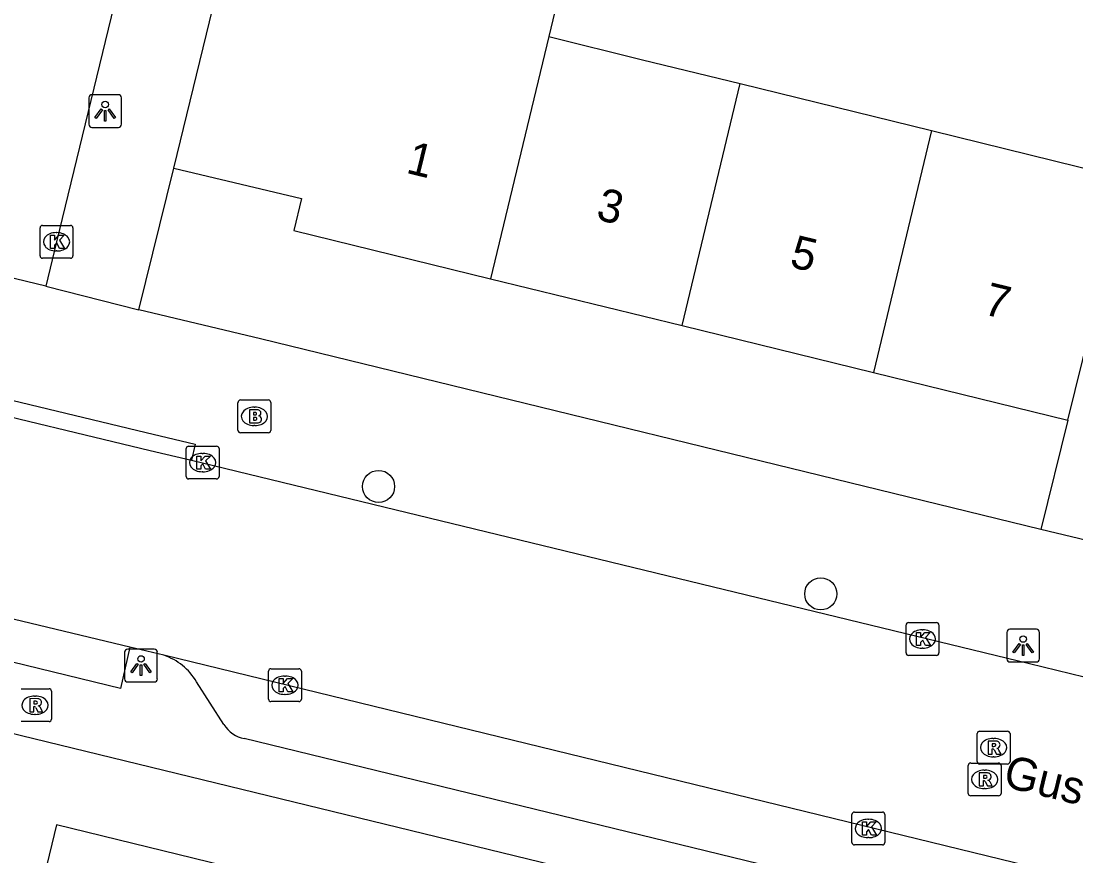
# Model space of a CAD drawing. Extents: x 162812 to 163818, y 381639 to 382470.
# Drawn here: x 163554.84 to 163586.99, y 382091.75 to 382117.18 of the extents above; entities that cross this region are included whole.
import ezdxf

# ---------------------------------------------------------------- set-up
doc = ezdxf.new("R2010")
doc.units = 0
for name, color, linetype in [('IMGEO_Boom', 7, 'Continuous'), ('IMGEO_Brandkraan', 7, 'Continuous'), ('IMGEO_Kolk', 7, 'Continuous'), ('IMGEO_Lichtpunt', 7, 'Continuous'), ('IMGEO_Openbare_ruimte_label', 7, 'Continuous'), ('IMGEO_Pand', 7, 'Continuous'), ('IMGEO_Pand_nummerreeks', 7, 'Continuous'), ('IMGEO_Rijbaan_lokaal_open', 7, 'Continuous'), ('IMGEO_Rioolput', 7, 'Continuous'), ('IMGEO_Voetpad_open', 7, 'Continuous')]:
    doc.layers.add(name, color=color, linetype=linetype)

msp = doc.modelspace()

# ---------------------------------------------------------------- linework, layer by layer
at = {"layer": 'IMGEO_Boom'}
for centre in [(163565.737, 382103.005), (163579.213, 382099.732)]:
    msp.add_circle(centre, 0.489, dxfattribs=at)
at = {"layer": 'IMGEO_Brandkraan'}
for p, q in [((163561.451, 382104.713), (163561.451, 382105.565)), ((163561.526, 382105.639), (163562.378, 382105.639)), ((163562.452, 382105.565), (163562.452, 382104.713)), ((163561.939, 382105.419), (163561.964, 382105.419)), ((163562.378, 382104.639), (163561.526, 382104.639)), ((163561.962, 382104.859), (163561.937, 382104.859))]:
    msp.add_line(p, q, dxfattribs=at)
for points in [[(163561.451, 382104.713), (163561.451, 382105.565)], [(163561.526, 382105.639), (163562.378, 382105.639)], [(163562.452, 382105.565), (163562.452, 382104.713)], [(163561.799, 382105.339), (163561.799, 382104.939), (163562.012, 382104.939)], [(163562.03, 382105.339), (163561.799, 382105.339)], [(163561.978, 382105.258), (163561.924, 382105.258), (163561.924, 382105.182)], [(163561.924, 382105.182), (163561.977, 382105.182)], [(163561.986, 382105.106), (163561.924, 382105.106), (163561.924, 382105.025)], [(163561.924, 382105.025), (163561.986, 382105.025)], [(163562.378, 382104.639), (163561.526, 382104.639)]]:
    msp.add_lwpolyline(points, dxfattribs=at)
for centre, radius, start, end in [((163561.528, 382105.563), 0.0765, 91.552, 178.448), ((163561.528, 382105.563), 0.0765, 91.552, 178.448), ((163562.376, 382105.563), 0.0765, 1.552, 88.448), ((163562.376, 382105.563), 0.0765, 1.552, 88.448), ((163561.979, 382105.22), 0.0379, 267.8285, 90.9355), ((163562.034, 382105.194), 0.145, 59.4692, 91.5367), ((163562.059, 382105.241), 0.0922, 285.5137, 58.1501), ((163561.987, 382105.065), 0.0404, 269.8759, 90.5077), ((163562.018, 382105.19), 0.251, 268.6676, 293.5347), ((163562.064, 382105.049), 0.105, 301.3115, 78.989), ((163561.528, 382104.715), 0.0765, 181.552, 268.448), ((163561.528, 382104.715), 0.0765, 181.552, 268.448), ((163562.376, 382104.715), 0.0765, 271.552, 358.448), ((163562.376, 382104.715), 0.0765, 271.552, 358.448)]:
    msp.add_arc(centre, radius, start, end, dxfattribs=at)
for centre, major_axis, ratio, start_param, end_param in [((163561.938, 382105.139), (-0.387, 0.002), 0.722429, 4.712389, 7.853982), ((163561.963, 382105.139), (-0.39, 0.002), 0.717154, 1.570796, 4.712389)]:
    msp.add_ellipse(centre, major_axis=major_axis, ratio=ratio, start_param=start_param, end_param=end_param, dxfattribs=at)
at = {"layer": 'IMGEO_Kolk'}
for p, q in [((163555.419, 382110.03), (163555.419, 382110.882)), ((163555.494, 382110.956), (163556.346, 382110.956)), ((163555.907, 382110.736), (163555.932, 382110.736)), ((163556.42, 382110.882), (163556.42, 382110.03)), ((163555.93, 382110.176), (163555.905, 382110.176)), ((163556.346, 382109.956), (163555.494, 382109.956)), ((163559.947, 382104.232), (163560.799, 382104.232)), ((163559.872, 382103.306), (163559.872, 382104.158)), ((163560.36, 382104.012), (163560.385, 382104.012)), ((163560.873, 382104.158), (163560.873, 382103.306)), ((163560.383, 382103.452), (163560.358, 382103.452)), ((163560.799, 382103.232), (163559.947, 382103.232)), ((163581.814, 382097.933), (163581.814, 382098.785)), ((163581.889, 382098.859), (163582.741, 382098.859)), ((163582.815, 382098.785), (163582.815, 382097.933)), ((163582.302, 382098.639), (163582.327, 382098.639)), ((163582.741, 382097.859), (163581.889, 382097.859)), ((163582.325, 382098.079), (163582.3, 382098.079)), ((163562.382, 382096.525), (163562.382, 382097.377)), ((163562.457, 382097.451), (163563.309, 382097.451)), ((163562.87, 382097.231), (163562.895, 382097.231)), ((163563.383, 382097.377), (163563.383, 382096.525)), ((163562.893, 382096.671), (163562.868, 382096.671)), ((163563.309, 382096.451), (163562.457, 382096.451)), ((163580.165, 382092.162), (163580.165, 382093.014)), ((163580.24, 382093.088), (163581.092, 382093.088)), ((163581.166, 382093.014), (163581.166, 382092.162)), ((163580.653, 382092.868), (163580.678, 382092.868)), ((163581.092, 382092.088), (163580.24, 382092.088)), ((163580.676, 382092.308), (163580.651, 382092.308))]:
    msp.add_line(p, q, dxfattribs=at)
for points in [[(163555.419, 382110.03), (163555.419, 382110.882)], [(163555.494, 382110.956), (163556.346, 382110.956)], [(163555.74, 382110.656), (163555.863, 382110.656), (163555.863, 382110.505), (163555.993, 382110.656), (163556.157, 382110.656), (163556.011, 382110.505), (163556.164, 382110.256), (163556.012, 382110.256), (163555.927, 382110.42), (163555.863, 382110.353), (163555.863, 382110.256), (163555.74, 382110.256), (163555.74, 382110.656)], [(163556.42, 382110.882), (163556.42, 382110.03)], [(163556.346, 382109.956), (163555.494, 382109.956)], [(163559.947, 382104.232), (163560.799, 382104.232)], [(163559.872, 382103.306), (163559.872, 382104.158)], [(163560.193, 382103.932), (163560.316, 382103.932), (163560.316, 382103.781), (163560.446, 382103.932), (163560.61, 382103.932), (163560.464, 382103.781), (163560.617, 382103.532), (163560.465, 382103.532), (163560.38, 382103.696), (163560.316, 382103.629), (163560.316, 382103.532), (163560.193, 382103.532), (163560.193, 382103.932)], [(163560.873, 382104.158), (163560.873, 382103.306)], [(163560.799, 382103.232), (163559.947, 382103.232)], [(163581.814, 382097.933), (163581.814, 382098.785)], [(163581.889, 382098.859), (163582.741, 382098.859)], [(163582.815, 382098.785), (163582.815, 382097.933)], [(163582.135, 382098.559), (163582.258, 382098.559), (163582.258, 382098.408), (163582.388, 382098.559), (163582.552, 382098.559), (163582.406, 382098.408), (163582.559, 382098.159), (163582.407, 382098.159), (163582.322, 382098.323), (163582.258, 382098.256), (163582.258, 382098.159), (163582.135, 382098.159), (163582.135, 382098.559)], [(163582.741, 382097.859), (163581.889, 382097.859)], [(163562.382, 382096.525), (163562.382, 382097.377)], [(163562.457, 382097.451), (163563.309, 382097.451)], [(163562.703, 382097.151), (163562.826, 382097.151), (163562.826, 382097), (163562.956, 382097.151), (163563.12, 382097.151), (163562.974, 382097), (163563.127, 382096.751), (163562.975, 382096.751), (163562.89, 382096.915), (163562.826, 382096.848), (163562.826, 382096.751), (163562.703, 382096.751), (163562.703, 382097.151)], [(163563.383, 382097.377), (163563.383, 382096.525)], [(163563.309, 382096.451), (163562.457, 382096.451)], [(163580.165, 382092.162), (163580.165, 382093.014)], [(163580.24, 382093.088), (163581.092, 382093.088)], [(163581.166, 382093.014), (163581.166, 382092.162)], [(163580.486, 382092.788), (163580.609, 382092.788), (163580.609, 382092.637), (163580.739, 382092.788), (163580.903, 382092.788), (163580.757, 382092.637), (163580.91, 382092.388), (163580.758, 382092.388), (163580.673, 382092.552), (163580.609, 382092.485), (163580.609, 382092.388), (163580.486, 382092.388), (163580.486, 382092.788)], [(163581.092, 382092.088), (163580.24, 382092.088)]]:
    msp.add_lwpolyline(points, dxfattribs=at)
for centre, start, end in [((163555.496, 382110.88), 91.552, 178.448), ((163555.496, 382110.88), 91.552, 178.448), ((163556.344, 382110.88), 1.552, 88.448), ((163556.344, 382110.88), 1.552, 88.448), ((163555.496, 382110.032), 181.552, 268.448), ((163555.496, 382110.032), 181.552, 268.448), ((163556.344, 382110.032), 271.552, 358.448), ((163556.344, 382110.032), 271.552, 358.448), ((163559.949, 382104.156), 91.552, 178.448), ((163559.949, 382104.156), 91.552, 178.448), ((163560.797, 382104.156), 1.552, 88.448), ((163560.797, 382104.156), 1.552, 88.448), ((163559.949, 382103.308), 181.552, 268.448), ((163559.949, 382103.308), 181.552, 268.448), ((163560.797, 382103.308), 271.552, 358.448), ((163560.797, 382103.308), 271.552, 358.448), ((163581.891, 382098.783), 91.552, 178.448), ((163581.891, 382098.783), 91.552, 178.448), ((163582.739, 382098.783), 1.552, 88.448), ((163582.739, 382098.783), 1.552, 88.448), ((163581.891, 382097.935), 181.552, 268.448), ((163581.891, 382097.935), 181.552, 268.448), ((163582.739, 382097.935), 271.552, 358.448), ((163582.739, 382097.935), 271.552, 358.448), ((163562.459, 382097.375), 91.552, 178.448), ((163562.459, 382097.375), 91.552, 178.448), ((163563.307, 382097.375), 1.552, 88.448), ((163563.307, 382097.375), 1.552, 88.448), ((163562.459, 382096.527), 181.552, 268.448), ((163562.459, 382096.527), 181.552, 268.448), ((163563.307, 382096.527), 271.552, 358.448), ((163563.307, 382096.527), 271.552, 358.448), ((163580.242, 382093.012), 91.552, 178.448), ((163580.242, 382093.012), 91.552, 178.448), ((163581.09, 382093.012), 1.552, 88.448), ((163581.09, 382093.012), 1.552, 88.448), ((163580.242, 382092.164), 181.552, 268.448), ((163580.242, 382092.164), 181.552, 268.448), ((163581.09, 382092.164), 271.552, 358.448), ((163581.09, 382092.164), 271.552, 358.448)]:
    msp.add_arc(centre, 0.0765, start, end, dxfattribs=at)
for centre, major_axis, ratio, start_param, end_param in [((163555.906, 382110.456), (-0.387, 0.002), 0.722429, 4.712389, 7.853982), ((163555.931, 382110.456), (-0.39, 0.002), 0.717154, 1.570796, 4.712389), ((163560.359, 382103.732), (-0.387, 0.002), 0.722429, 4.712389, 7.853982), ((163560.384, 382103.732), (-0.39, 0.002), 0.717154, 1.570796, 4.712389), ((163582.301, 382098.359), (-0.387, 0.002), 0.722429, 4.712389, 7.853982), ((163582.326, 382098.359), (-0.39, 0.002), 0.717154, 1.570796, 4.712389), ((163562.869, 382096.951), (-0.387, 0.002), 0.722429, 4.712389, 7.853982), ((163562.894, 382096.951), (-0.39, 0.002), 0.717154, 1.570796, 4.712389), ((163580.652, 382092.588), (-0.387, 0.002), 0.722429, 4.712389, 7.853982), ((163580.677, 382092.588), (-0.39, 0.002), 0.717154, 1.570796, 4.712389)]:
    msp.add_ellipse(centre, major_axis=major_axis, ratio=ratio, start_param=start_param, end_param=end_param, dxfattribs=at)
at = {"layer": 'IMGEO_Lichtpunt'}
for p, q in [((163556.904, 382114.841), (163556.904, 382114.034)), ((163556.904, 382114.841), (163556.904, 382114.034)), ((163557.806, 382114.936), (163556.998, 382114.936)), ((163557.806, 382114.936), (163556.998, 382114.936)), ((163557.9, 382114.034), (163557.9, 382114.841)), ((163557.9, 382114.034), (163557.9, 382114.841)), ((163556.998, 382113.94), (163557.806, 382113.94)), ((163556.998, 382113.94), (163557.806, 382113.94)), ((163584.885, 382098.56), (163584.885, 382097.753)), ((163584.885, 382098.56), (163584.885, 382097.753)), ((163585.787, 382098.655), (163584.979, 382098.655)), ((163585.787, 382098.655), (163584.979, 382098.655)), ((163585.881, 382097.753), (163585.881, 382098.56)), ((163585.881, 382097.753), (163585.881, 382098.56)), ((163557.996, 382097.953), (163557.996, 382097.146)), ((163557.996, 382097.953), (163557.996, 382097.146)), ((163558.898, 382098.048), (163558.09, 382098.048)), ((163558.898, 382098.048), (163558.09, 382098.048)), ((163558.992, 382097.146), (163558.992, 382097.953)), ((163558.992, 382097.146), (163558.992, 382097.953)), ((163584.979, 382097.659), (163585.787, 382097.659)), ((163584.979, 382097.659), (163585.787, 382097.659)), ((163558.09, 382097.052), (163558.898, 382097.052)), ((163558.09, 382097.052), (163558.898, 382097.052))]:
    msp.add_line(p, q, dxfattribs=at)
for points in [[(163557.278, 382114.505), (163557.317, 382114.477), (163557.129, 382114.215), (163557.091, 382114.242), (163557.278, 382114.505)], [(163557.38, 382114.457), (163557.427, 382114.457), (163557.427, 382114.135), (163557.38, 382114.135), (163557.38, 382114.457)], [(163557.49, 382114.477), (163557.528, 382114.504), (163557.715, 382114.242), (163557.676, 382114.214), (163557.49, 382114.477)], [(163585.259, 382098.224), (163585.298, 382098.196), (163585.11, 382097.934), (163585.072, 382097.961), (163585.259, 382098.224)], [(163585.361, 382098.176), (163585.408, 382098.176), (163585.408, 382097.854), (163585.361, 382097.854), (163585.361, 382098.176)], [(163585.471, 382098.196), (163585.509, 382098.223), (163585.696, 382097.961), (163585.657, 382097.933), (163585.471, 382098.196)], [(163558.37, 382097.617), (163558.409, 382097.589), (163558.221, 382097.327), (163558.183, 382097.354), (163558.37, 382097.617)], [(163558.472, 382097.569), (163558.519, 382097.569), (163558.519, 382097.247), (163558.472, 382097.247), (163558.472, 382097.569)], [(163558.582, 382097.589), (163558.62, 382097.616), (163558.807, 382097.354), (163558.768, 382097.326), (163558.582, 382097.589)]]:
    msp.add_lwpolyline(points, dxfattribs=at)
for centre in [(163557.403, 382114.639), (163585.384, 382098.358), (163558.495, 382097.751)]:
    msp.add_circle(centre, 0.0994, dxfattribs=at)
for centre, start, end in [((163556.998, 382114.841), 90, 180), ((163556.998, 382114.841), 90, 180), ((163557.806, 382114.841), 0, 90), ((163557.806, 382114.841), 0, 90), ((163556.998, 382114.034), 180, 270), ((163556.998, 382114.034), 180, 270), ((163557.806, 382114.034), 270, 0), ((163557.806, 382114.034), 270, 360), ((163584.979, 382098.56), 90, 180), ((163584.979, 382098.56), 90, 180), ((163585.787, 382098.56), 0, 90), ((163585.787, 382098.56), 0, 90), ((163558.09, 382097.953), 90, 180), ((163558.09, 382097.953), 90, 180), ((163558.898, 382097.953), 0, 90), ((163558.898, 382097.953), 0, 90), ((163584.979, 382097.753), 180, 270), ((163584.979, 382097.753), 180, 270), ((163585.787, 382097.753), 270, 0), ((163585.787, 382097.753), 270, 360), ((163558.09, 382097.146), 180, 270), ((163558.09, 382097.146), 180, 270), ((163558.898, 382097.146), 270, 0), ((163558.898, 382097.146), 270, 360)]:
    msp.add_arc(centre, 0.0946, start, end, dxfattribs=at)
at = {"layer": 'IMGEO_Pand'}
for points in [[(163572.701, 382124.12), (163572.701, 382124.119), (163570.921, 382116.704)], [(163559.493, 382112.694), (163560.79, 382117.999), (163561.065, 382119.121), (163561.762, 382121.965)], [(163570.921, 382116.704), (163569.151, 382109.331)], [(163570.921, 382116.704), (163573.778, 382116.003), (163576.757, 382115.273)], [(163574.988, 382107.903), (163576.757, 382115.273)], [(163576.757, 382115.273), (163582.592, 382113.842)], [(163582.592, 382113.842), (163580.824, 382106.476)], [(163582.592, 382113.842), (163588.567, 382112.377)], [(163559.493, 382112.694), (163563.383, 382111.771), (163563.149, 382110.799), (163569.151, 382109.331)], [(163586.748, 382105.027), (163588.567, 382112.377)], [(163569.151, 382109.331), (163574.988, 382107.903)], [(163574.988, 382107.903), (163580.824, 382106.476)], [(163580.824, 382106.476), (163586.748, 382105.027)], [(163561.487, 382091.341), (163555.923, 382092.695), (163555.557, 382091.185), (163551.849, 382092.106), (163547.374, 382073.796)]]:
    msp.add_lwpolyline(points, dxfattribs=at)
at = {"layer": 'IMGEO_Rijbaan_lokaal_open'}
for points in [[(163566.305, 382153.716), (163561.252, 382132.401), (163555.915, 382110.456), (163555.593, 382109.105)], [(163555.593, 382109.105), (163551.001, 382110.208)], [(163546.795, 382106.985), (163558.77, 382104.098), (163560.031, 382103.805)], [(163560.031, 382103.805), (163585.577, 382097.611), (163589.327, 382096.701), (163590.458, 382096.427)], [(163558.159, 382098.11), (163544.216, 382101.449), (163544.067, 382101.505), (163541.77, 382102.057), (163537.345, 382103.125)], [(163559.189, 382097.863), (163558.159, 382098.11)], [(163588.959, 382090.608), (163559.189, 382097.863)]]:
    msp.add_lwpolyline(points, dxfattribs=at)
at = {"layer": 'IMGEO_Rioolput'}
for p, q in [((163554.84, 382096.842), (163555.692, 382096.842)), ((163555.253, 382096.622), (163555.278, 382096.622)), ((163555.766, 382096.768), (163555.766, 382095.916)), ((163555.276, 382096.062), (163555.251, 382096.062)), ((163555.692, 382095.842), (163554.84, 382095.842)), ((163584.056, 382095.551), (163584.908, 382095.551)), ((163583.981, 382094.625), (163583.981, 382095.477)), ((163584.469, 382095.331), (163584.494, 382095.331)), ((163584.982, 382095.477), (163584.982, 382094.625)), ((163583.783, 382094.582), (163584.635, 382094.582)), ((163584.492, 382094.771), (163584.467, 382094.771)), ((163583.708, 382093.656), (163583.708, 382094.508)), ((163584.908, 382094.551), (163584.056, 382094.551)), ((163584.196, 382094.362), (163584.221, 382094.362)), ((163584.709, 382094.508), (163584.709, 382093.656)), ((163584.219, 382093.802), (163584.194, 382093.802)), ((163584.635, 382093.582), (163583.783, 382093.582))]:
    msp.add_line(p, q, dxfattribs=at)
for points in [[(163554.84, 382096.842), (163555.692, 382096.842)], [(163555.354, 382096.54), (163555.102, 382096.542), (163555.102, 382096.142)], [(163555.766, 382096.768), (163555.766, 382095.916)], [(163555.102, 382096.142), (163555.226, 382096.142), (163555.226, 382096.304), (163555.237, 382096.304)], [(163555.28, 382096.461), (163555.226, 382096.461), (163555.226, 382096.38)], [(163555.226, 382096.38), (163555.278, 382096.38)], [(163555.284, 382096.275), (163555.355, 382096.142), (163555.495, 382096.142), (163555.43, 382096.268)], [(163555.692, 382095.842), (163554.84, 382095.842)], [(163584.056, 382095.551), (163584.908, 382095.551)], [(163583.981, 382094.625), (163583.981, 382095.477)], [(163584.57, 382095.249), (163584.318, 382095.251), (163584.318, 382094.851)], [(163584.982, 382095.477), (163584.982, 382094.625)], [(163584.318, 382094.851), (163584.442, 382094.851), (163584.442, 382095.013), (163584.453, 382095.013)], [(163584.496, 382095.17), (163584.442, 382095.17), (163584.442, 382095.089)], [(163584.442, 382095.089), (163584.494, 382095.089)], [(163584.5, 382094.984), (163584.571, 382094.851), (163584.711, 382094.851), (163584.646, 382094.977)], [(163583.783, 382094.582), (163584.635, 382094.582)], [(163583.708, 382093.656), (163583.708, 382094.508)], [(163584.297, 382094.28), (163584.045, 382094.282), (163584.045, 382093.882)], [(163584.908, 382094.551), (163584.056, 382094.551)], [(163584.709, 382094.508), (163584.709, 382093.656)], [(163584.045, 382093.882), (163584.169, 382093.882), (163584.169, 382094.044), (163584.18, 382094.044)], [(163584.223, 382094.201), (163584.169, 382094.201), (163584.169, 382094.12)], [(163584.169, 382094.12), (163584.221, 382094.12)], [(163584.227, 382094.015), (163584.298, 382093.882), (163584.438, 382093.882), (163584.373, 382094.008)], [(163584.635, 382093.582), (163583.783, 382093.582)]]:
    msp.add_lwpolyline(points, dxfattribs=at)
for centre, radius, start, end in [((163555.69, 382096.766), 0.0765, 1.552, 88.448), ((163555.69, 382096.766), 0.0765, 1.552, 88.448), ((163555.353, 382096.43), 0.109, 350.3612, 89.416), ((163555.236, 382096.251), 0.0533, 26.0293, 88.6989), ((163555.262, 382096.569), 0.19, 274.7715, 282.9687), ((163555.286, 382096.365), 0.0964, 77.0061, 93.1865), ((163555.3, 382096.422), 0.0378, 276.6634, 79.6772), ((163555.351, 382096.43), 0.112, 277.5842, 350.9817), ((163555.335, 382096.215), 0.108, 29.5134, 73.7905), ((163555.69, 382095.918), 0.0765, 271.552, 358.448), ((163555.69, 382095.918), 0.0765, 271.552, 358.448), ((163584.058, 382095.475), 0.0765, 91.552, 178.448), ((163584.058, 382095.475), 0.0765, 91.552, 178.448), ((163584.906, 382095.475), 0.0765, 1.552, 88.448), ((163584.906, 382095.475), 0.0765, 1.552, 88.448), ((163584.569, 382095.139), 0.109, 350.3612, 89.416), ((163584.452, 382094.96), 0.0533, 26.0293, 88.6989), ((163584.478, 382095.278), 0.19, 274.7715, 282.9687), ((163584.502, 382095.074), 0.0964, 77.0061, 93.1865), ((163584.516, 382095.131), 0.0378, 276.6634, 79.6772), ((163584.567, 382095.139), 0.112, 277.5842, 350.9817), ((163584.551, 382094.924), 0.108, 29.5134, 73.7905), ((163583.785, 382094.506), 0.0765, 91.552, 178.448), ((163583.785, 382094.506), 0.0765, 91.552, 178.448), ((163584.058, 382094.627), 0.0765, 181.552, 268.448), ((163584.058, 382094.627), 0.0765, 181.552, 268.448), ((163584.633, 382094.506), 0.0765, 1.552, 88.448), ((163584.633, 382094.506), 0.0765, 1.552, 88.448), ((163584.906, 382094.627), 0.0765, 271.552, 358.448), ((163584.906, 382094.627), 0.0765, 271.552, 358.448), ((163584.296, 382094.17), 0.109, 350.3612, 89.416), ((163584.179, 382093.991), 0.0533, 26.0293, 88.6989), ((163584.205, 382094.309), 0.19, 274.7715, 282.9687), ((163584.229, 382094.105), 0.0964, 77.0061, 93.1865), ((163584.243, 382094.162), 0.0378, 276.6634, 79.6772), ((163584.294, 382094.17), 0.112, 277.5842, 350.9817), ((163584.278, 382093.955), 0.108, 29.5134, 73.7905), ((163583.785, 382093.658), 0.0765, 181.552, 268.448), ((163583.785, 382093.658), 0.0765, 181.552, 268.448), ((163584.633, 382093.658), 0.0765, 271.552, 358.448), ((163584.633, 382093.658), 0.0765, 271.552, 358.448)]:
    msp.add_arc(centre, radius, start, end, dxfattribs=at)
for centre, major_axis, ratio, start_param, end_param in [((163555.252, 382096.342), (-0.387, 0.002), 0.722429, 4.712389, 7.853982), ((163555.277, 382096.342), (-0.39, 0.002), 0.717154, 1.570796, 4.712389), ((163584.468, 382095.051), (-0.387, 0.002), 0.722429, 4.712389, 7.853982), ((163584.493, 382095.051), (-0.39, 0.002), 0.717154, 1.570796, 4.712389), ((163584.195, 382094.082), (-0.387, 0.002), 0.722429, 4.712389, 7.853982), ((163584.22, 382094.082), (-0.39, 0.002), 0.717154, 1.570796, 4.712389)]:
    msp.add_ellipse(centre, major_axis=major_axis, ratio=ratio, start_param=start_param, end_param=end_param, dxfattribs=at)
at = {"layer": 'IMGEO_Voetpad_open'}
for points in [[(163558.427, 382108.386), (163559.493, 382112.694)], [(163555.593, 382109.105), (163558.427, 382108.386)], [(163585.926, 382101.696), (163562.138, 382107.504), (163558.427, 382108.386)], [(163546.795, 382106.985), (163546.911, 382107.471), (163558.653, 382104.65), (163560.147, 382104.291), (163560.031, 382103.805)], [(163586.748, 382105.027), (163585.926, 382101.696)], [(163587.32, 382101.356), (163585.926, 382101.696)], [(163558.159, 382098.11), (163557.87, 382096.854), (163553.319, 382097.956), (163552.839, 382095.909)], [(163561.022, 382095.752), (163560.189, 382097.057)], [(163552.839, 382095.909), (163593.642, 382085.978)], [(163585.779, 382089.446), (163561.644, 382095.324)]]:
    msp.add_lwpolyline(points, dxfattribs=at)
for centre, radius, start, end in [((163558.609, 382096.12), 1.837, 30.6733, 71.589), ((163561.831, 382096.262), 0.956, 212.2175, 258.7185)]:
    msp.add_arc(centre, radius, start, end, dxfattribs=at)

# ---------------------------------------------------------------- texts
at = {"layer": 'IMGEO_Openbare_ruimte_label'}
msp.add_text('Gustaaf de Smetstraat', height=1, rotation=346.3528, dxfattribs=at).set_placement((163584.734, 382093.873))
at = {"layer": 'IMGEO_Pand_nummerreeks'}
for s, rotation, p in [('1', 346.2547, (163566.54, 382112.563)), ('3', 346.2547, (163572.33, 382111.147)), ('5', 346.256, (163578.23, 382109.704)), ('7', 346.256, (163584.13, 382108.261))]:
    msp.add_text(s, height=1, rotation=rotation, dxfattribs=at).set_placement(p)

doc.saveas('drawing.dxf')
